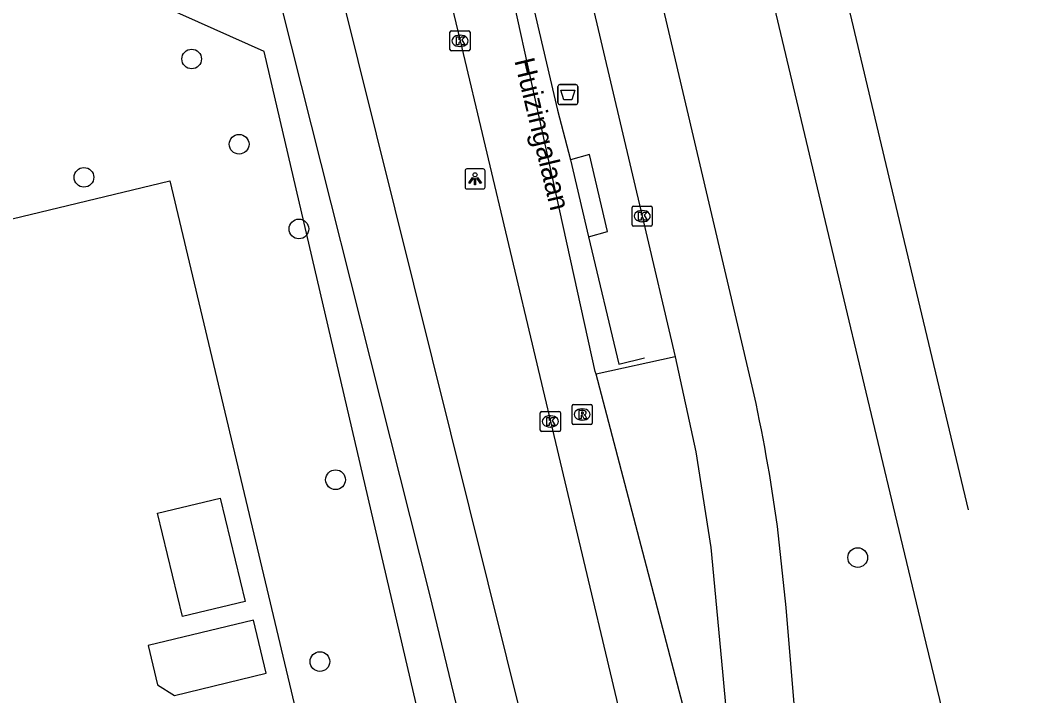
# Model space of a CAD drawing. Extents: x 158461 to 159795, y 387220 to 388672.
# Drawn here: x 159526.6 to 159577.2, y 388607.4 to 388640.9 of the extents above; entities that cross this region are included whole.
import ezdxf

# ---------------------------------------------------------------- set-up
doc = ezdxf.new("R2010")
doc.units = 0
for name, color, linetype in [('IMGEO_Afvalbak', 7, 'Continuous'), ('IMGEO_Berm_groen', 7, 'Continuous'), ('IMGEO_Boom', 7, 'Continuous'), ('IMGEO_Fietspad_gesloten', 7, 'Continuous'), ('IMGEO_Groenvoorziening', 7, 'Continuous'), ('IMGEO_Hek', 7, 'Continuous'), ('IMGEO_Kolk', 7, 'Continuous'), ('IMGEO_Lichtpunt', 7, 'Continuous'), ('IMGEO_Openbare_ruimte_label', 7, 'Continuous'), ('IMGEO_OVBaan_gesloten', 7, 'Continuous'), ('IMGEO_Pand', 7, 'Continuous'), ('IMGEO_Rijbaan_regionaal_gesloten', 7, 'Continuous'), ('IMGEO_Rioolput', 7, 'Continuous'), ('IMGEO_Voetpad_open', 7, 'Continuous')]:
    doc.layers.add(name, color=color, linetype=linetype)

msp = doc.modelspace()

# ---------------------------------------------------------------- linework, layer by layer
at = {"layer": 'IMGEO_Afvalbak'}
for p, q in [((159553.359, 388637.75), (159554.149, 388637.75)), ((159554.149, 388637.75), (159553.359, 388637.75)), ((159553.259, 388636.85), (159553.259, 388637.65)), ((159553.259, 388637.65), (159553.259, 388636.85)), ((159554.249, 388637.65), (159554.249, 388636.85)), ((159554.249, 388636.85), (159554.249, 388637.65)), ((159554.149, 388636.75), (159553.359, 388636.75)), ((159553.359, 388636.75), (159554.149, 388636.75))]:
    msp.add_line(p, q, dxfattribs=at)
msp.add_lwpolyline([(159553.402, 388637.464), (159554.106, 388637.464), (159553.957, 388636.994), (159553.551, 388636.994), (159553.402, 388637.464)], dxfattribs=at)
for centre, start, end in [((159553.359, 388637.65), 90, 180), ((159553.359, 388637.65), 90, 180), ((159554.149, 388637.65), 0, 90), ((159554.149, 388637.65), 360, 90), ((159553.359, 388636.85), 180, 270), ((159553.359, 388636.85), 180, 270), ((159554.149, 388636.85), 270, 0), ((159554.149, 388636.85), 270, 0)]:
    msp.add_arc(centre, 0.1, start, end, dxfattribs=at)
at = {"layer": 'IMGEO_Berm_groen'}
msp.add_lwpolyline([(159588.475, 388424.238), (159580.592, 388458.02), (159571.193, 388499.78), (159538.684, 388639.396), (159531.23, 388642.74), (159531.946, 388651.632)], dxfattribs=at)
at = {"layer": 'IMGEO_Boom'}
for centre in [(159535.081, 388639.018), (159537.438, 388634.787), (159529.734, 388633.141), (159540.404, 388630.576), (159542.221, 388618.122), (159568.145, 388614.255), (159541.446, 388609.089)]:
    msp.add_circle(centre, 0.489, dxfattribs=at)
at = {"layer": 'IMGEO_Fietspad_gesloten'}
for points in [[(159538.062, 388647.429), (159546.89, 388612.423), (159553.487, 388585.086), (159563.842, 388539.72), (159572.396, 388502.18), (159580.907, 388464.162), (159589.184, 388427.319), (159589.805, 388424.537)], [(159629.492, 388266.323), (159629.279, 388267.172), (159627.393, 388273.129), (159625.27, 388281.24), (159623.775, 388287.49), (159623.05, 388290.6), (159609.203, 388351.755), (159600.671, 388389.772), (159592.151, 388427.82), (159583.872, 388464.675), (159575.397, 388502.7), (159566.795, 388540.309), (159557.037, 388583.035), (159552.559, 388601.898), (159542.421, 388642.689)]]:
    msp.add_lwpolyline(points, dxfattribs=at)
at = {"layer": 'IMGEO_Groenvoorziening'}
msp.add_lwpolyline([(159521.56, 388629.968), (159534, 388632.96), (159543.464, 388593.133)], dxfattribs=at)
at = {"layer": 'IMGEO_Hek'}
for points in [[(159549.957, 388650.5), (159553.234, 388636.471), (159553.883, 388634.002)], [(159554.783, 388630.185), (159556.282, 388623.867), (159557.555, 388624.175)]]:
    msp.add_lwpolyline(points, dxfattribs=at)
at = {"layer": 'IMGEO_Kolk'}
for p, q in [((159547.902, 388639.494), (159547.902, 388640.346)), ((159547.977, 388640.42), (159548.829, 388640.42)), ((159548.903, 388640.346), (159548.903, 388639.494)), ((159548.39, 388640.2), (159548.415, 388640.2)), ((159548.829, 388639.42), (159547.977, 388639.42)), ((159548.413, 388639.64), (159548.388, 388639.64)), ((159556.948, 388630.788), (159556.948, 388631.64)), ((159557.023, 388631.714), (159557.875, 388631.714)), ((159557.949, 388631.64), (159557.949, 388630.788)), ((159557.436, 388631.494), (159557.461, 388631.494)), ((159557.875, 388630.714), (159557.023, 388630.714)), ((159557.459, 388630.934), (159557.434, 388630.934)), ((159552.462, 388621.517), (159553.314, 388621.517)), ((159552.387, 388620.591), (159552.387, 388621.443)), ((159552.875, 388621.297), (159552.9, 388621.297)), ((159553.388, 388621.443), (159553.388, 388620.591)), ((159553.314, 388620.517), (159552.462, 388620.517)), ((159552.898, 388620.737), (159552.873, 388620.737))]:
    msp.add_line(p, q, dxfattribs=at)
for points in [[(159547.902, 388639.494), (159547.902, 388640.346)], [(159547.977, 388640.42), (159548.829, 388640.42)], [(159548.903, 388640.346), (159548.903, 388639.494)], [(159548.223, 388640.12), (159548.346, 388640.12), (159548.346, 388639.969), (159548.476, 388640.12), (159548.64, 388640.12), (159548.494, 388639.969), (159548.647, 388639.72), (159548.495, 388639.72), (159548.41, 388639.884), (159548.346, 388639.817), (159548.346, 388639.72), (159548.223, 388639.72), (159548.223, 388640.12)], [(159548.829, 388639.42), (159547.977, 388639.42)], [(159556.948, 388630.788), (159556.948, 388631.64)], [(159557.023, 388631.714), (159557.875, 388631.714)], [(159557.949, 388631.64), (159557.949, 388630.788)], [(159557.269, 388631.414), (159557.392, 388631.414), (159557.392, 388631.263), (159557.522, 388631.414), (159557.686, 388631.414), (159557.54, 388631.263), (159557.693, 388631.014), (159557.541, 388631.014), (159557.456, 388631.178), (159557.392, 388631.111), (159557.392, 388631.014), (159557.269, 388631.014), (159557.269, 388631.414)], [(159557.875, 388630.714), (159557.023, 388630.714)], [(159552.462, 388621.517), (159553.314, 388621.517)], [(159552.387, 388620.591), (159552.387, 388621.443)], [(159552.708, 388621.217), (159552.831, 388621.217), (159552.831, 388621.066), (159552.961, 388621.217), (159553.125, 388621.217), (159552.979, 388621.066), (159553.132, 388620.817), (159552.98, 388620.817), (159552.895, 388620.981), (159552.831, 388620.914), (159552.831, 388620.817), (159552.708, 388620.817), (159552.708, 388621.217)], [(159553.388, 388621.443), (159553.388, 388620.591)], [(159553.314, 388620.517), (159552.462, 388620.517)]]:
    msp.add_lwpolyline(points, dxfattribs=at)
for centre, start, end in [((159547.979, 388640.344), 91.552, 178.448), ((159547.979, 388640.344), 91.552, 178.448), ((159548.827, 388640.344), 1.552, 88.448), ((159548.827, 388640.344), 1.552, 88.448), ((159547.979, 388639.496), 181.552, 268.448), ((159547.979, 388639.496), 181.552, 268.448), ((159548.827, 388639.496), 271.552, 358.448), ((159548.827, 388639.496), 271.552, 358.448), ((159557.025, 388631.638), 91.552, 178.448), ((159557.025, 388631.638), 91.552, 178.448), ((159557.873, 388631.638), 1.552, 88.448), ((159557.873, 388631.638), 1.552, 88.448), ((159557.025, 388630.79), 181.552, 268.448), ((159557.025, 388630.79), 181.552, 268.448), ((159557.873, 388630.79), 271.552, 358.448), ((159557.873, 388630.79), 271.552, 358.448), ((159552.464, 388621.441), 91.552, 178.448), ((159552.464, 388621.441), 91.552, 178.448), ((159553.312, 388621.441), 1.552, 88.448), ((159553.312, 388621.441), 1.552, 88.448), ((159552.464, 388620.593), 181.552, 268.448), ((159552.464, 388620.593), 181.552, 268.448), ((159553.312, 388620.593), 271.552, 358.448), ((159553.312, 388620.593), 271.552, 358.448)]:
    msp.add_arc(centre, 0.0765, start, end, dxfattribs=at)
for centre, major_axis, ratio, start_param, end_param in [((159548.389, 388639.92), (-0.387, 0.002), 0.722429, 4.712389, 7.853982), ((159548.414, 388639.92), (-0.39, 0.002), 0.717154, 1.570796, 4.712389), ((159557.435, 388631.214), (-0.387, 0.002), 0.722429, 4.712389, 7.853982), ((159557.46, 388631.214), (-0.39, 0.002), 0.717154, 1.570796, 4.712389), ((159552.874, 388621.017), (-0.387, 0.002), 0.722429, 4.712389, 7.853982), ((159552.899, 388621.017), (-0.39, 0.002), 0.717154, 1.570796, 4.712389)]:
    msp.add_ellipse(centre, major_axis=major_axis, ratio=ratio, start_param=start_param, end_param=end_param, dxfattribs=at)
at = {"layer": 'IMGEO_Lichtpunt'}
for p, q in [((159548.651, 388633.467), (159548.651, 388632.66)), ((159548.651, 388633.467), (159548.651, 388632.66)), ((159549.553, 388633.562), (159548.745, 388633.562)), ((159549.553, 388633.562), (159548.745, 388633.562)), ((159549.647, 388632.66), (159549.647, 388633.467)), ((159549.647, 388632.66), (159549.647, 388633.467)), ((159548.745, 388632.566), (159549.553, 388632.566)), ((159548.745, 388632.566), (159549.553, 388632.566))]:
    msp.add_line(p, q, dxfattribs=at)
for points in [[(159549.025, 388633.131), (159549.064, 388633.103), (159548.876, 388632.841), (159548.838, 388632.868), (159549.025, 388633.131)], [(159549.127, 388633.083), (159549.174, 388633.083), (159549.174, 388632.761), (159549.127, 388632.761), (159549.127, 388633.083)], [(159549.237, 388633.103), (159549.275, 388633.13), (159549.462, 388632.868), (159549.423, 388632.84), (159549.237, 388633.103)]]:
    msp.add_lwpolyline(points, dxfattribs=at)
msp.add_circle((159549.15, 388633.265), 0.0994, dxfattribs=at)
for centre, start, end in [((159548.745, 388633.467), 90, 180), ((159548.745, 388633.467), 90, 180), ((159549.553, 388633.467), 0, 90), ((159549.553, 388633.467), 0, 90), ((159548.745, 388632.66), 180, 270), ((159548.745, 388632.66), 180, 270), ((159549.553, 388632.66), 270, 0), ((159549.553, 388632.66), 270, 360)]:
    msp.add_arc(centre, 0.0946, start, end, dxfattribs=at)
at = {"layer": 'IMGEO_OVBaan_gesloten'}
for points in [[(159573.647, 388616.631), (159569.784, 388632.797), (159564.065, 388656.951), (159563.858, 388656.913), (159562.36, 388663.251)], [(159551.354, 388657.066), (159557.449, 388631.214), (159559.078, 388624.225)], [(159560.669, 388655.637), (159566.614, 388630.594), (159569.986, 388616.432), (159571.524, 388610.003), (159573.039, 388603.793), (159575.333, 388595.468), (159576.711, 388591.154), (159578.048, 388587.446), (159581.919, 388577.341)], [(159562.908, 388622.772), (159555.473, 388654.429)], [(159559.078, 388624.225), (159560.103, 388619.51), (159560.852, 388614.752), (159561.436, 388608.58), (159561.833, 388604.238), (159562.198, 388600.695)], [(159565.336, 388603.442), (159565.103, 388605.599), (159564.593, 388611.78), (159564.16, 388615.805)]]:
    msp.add_lwpolyline(points, dxfattribs=at)
msp.add_arc((159481.432, 388604.534), 83.492, 7.75803, 12.6171, dxfattribs=at)
at = {"layer": 'IMGEO_Pand'}
for points in [[(159533.389, 388616.454), (159536.5, 388617.201), (159537.732, 388612.077), (159534.621, 388611.329), (159533.389, 388616.454)], [(159538.154, 388611.14), (159532.914, 388609.881), (159533.383, 388607.93), (159534.227, 388607.413), (159538.786, 388608.509), (159538.154, 388611.14)]]:
    msp.add_lwpolyline(points, dxfattribs=at)
at = {"layer": 'IMGEO_Rijbaan_regionaal_gesloten'}
for points in [[(159555.154, 388623.363), (159555.117, 388623.503), (159547.914, 388656.263)], [(159546.399, 388648), (159547.662, 388643.034), (159548.403, 388639.92), (159557.091, 388603.302), (159557.599, 388601.138), (159561.824, 388583.231), (159567.206, 388560.453), (159571.681, 388541.564), (159576.148, 388522.681), (159584.809, 388484.999), (159593.539, 388448.048), (159598.018, 388429.111), (159602.45, 388410.175), (159616.352, 388351.682), (159618.192, 388343.661)], [(159561.152, 388600.504), (159555.154, 388623.363)]]:
    msp.add_lwpolyline(points, dxfattribs=at)
at = {"layer": 'IMGEO_Rioolput'}
for p, q in [((159553.965, 388620.937), (159553.965, 388621.789)), ((159554.04, 388621.863), (159554.892, 388621.863)), ((159554.453, 388621.643), (159554.478, 388621.643)), ((159554.966, 388621.789), (159554.966, 388620.937)), ((159554.476, 388621.083), (159554.451, 388621.083)), ((159554.892, 388620.863), (159554.04, 388620.863))]:
    msp.add_line(p, q, dxfattribs=at)
for points in [[(159553.965, 388620.937), (159553.965, 388621.789)], [(159554.04, 388621.863), (159554.892, 388621.863)], [(159554.554, 388621.561), (159554.302, 388621.563), (159554.302, 388621.163)], [(159554.966, 388621.789), (159554.966, 388620.937)], [(159554.302, 388621.163), (159554.426, 388621.163), (159554.426, 388621.325), (159554.437, 388621.325)], [(159554.48, 388621.482), (159554.426, 388621.482), (159554.426, 388621.401)], [(159554.426, 388621.401), (159554.478, 388621.401)], [(159554.484, 388621.296), (159554.555, 388621.163), (159554.695, 388621.163), (159554.63, 388621.289)], [(159554.892, 388620.863), (159554.04, 388620.863)]]:
    msp.add_lwpolyline(points, dxfattribs=at)
for centre, radius, start, end in [((159554.042, 388621.787), 0.0765, 91.552, 178.448), ((159554.042, 388621.787), 0.0765, 91.552, 178.448), ((159554.553, 388621.451), 0.109, 350.3612, 89.416), ((159554.89, 388621.787), 0.0765, 1.552, 88.448), ((159554.89, 388621.787), 0.0765, 1.552, 88.448), ((159554.436, 388621.272), 0.0533, 26.0293, 88.6989), ((159554.462, 388621.59), 0.19, 274.7715, 282.9687), ((159554.486, 388621.386), 0.0964, 77.0061, 93.1865), ((159554.5, 388621.443), 0.0378, 276.6634, 79.6772), ((159554.551, 388621.451), 0.112, 277.5842, 350.9817), ((159554.535, 388621.236), 0.108, 29.5134, 73.7905), ((159554.042, 388620.939), 0.0765, 181.552, 268.448), ((159554.042, 388620.939), 0.0765, 181.552, 268.448), ((159554.89, 388620.939), 0.0765, 271.552, 358.448), ((159554.89, 388620.939), 0.0765, 271.552, 358.448)]:
    msp.add_arc(centre, radius, start, end, dxfattribs=at)
for centre, major_axis, ratio, start_param, end_param in [((159554.452, 388621.363), (-0.387, 0.002), 0.722429, 4.712389, 7.853982), ((159554.477, 388621.363), (-0.39, 0.002), 0.717154, 1.570796, 4.712389)]:
    msp.add_ellipse(centre, major_axis=major_axis, ratio=ratio, start_param=start_param, end_param=end_param, dxfattribs=at)
at = {"layer": 'IMGEO_Voetpad_open'}
for points in [[(159553.883, 388634.002), (159554.783, 388630.185), (159555.732, 388630.453), (159554.833, 388634.269), (159553.883, 388634.002)], [(159559.078, 388624.225), (159555.154, 388623.363)]]:
    msp.add_lwpolyline(points, dxfattribs=at)

# ---------------------------------------------------------------- texts
at = {"layer": 'IMGEO_Openbare_ruimte_label'}
msp.add_text('Huizingalaan', height=1, rotation=283.5916, dxfattribs=at).set_placement((159551.093, 388638.94))

doc.saveas('drawing.dxf')
